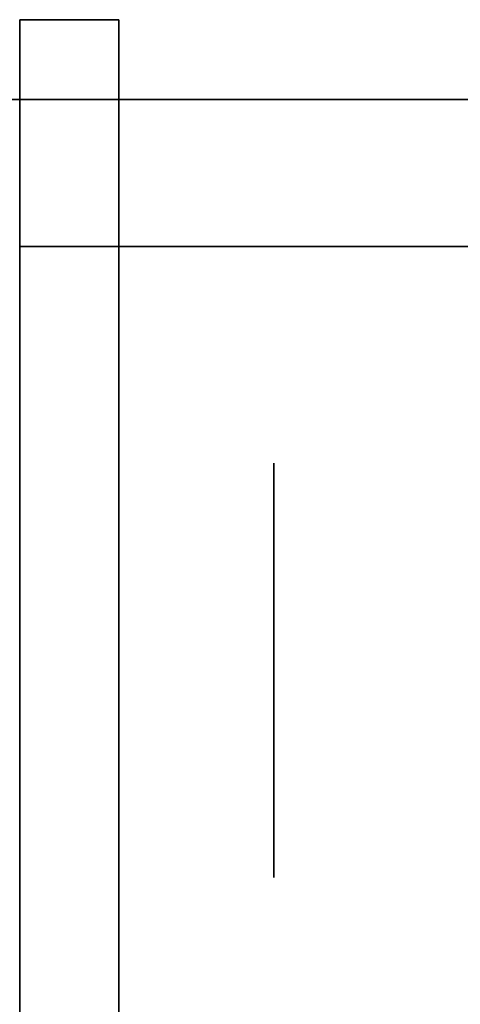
# Model space of a CAD drawing. Extents: x 248.8 to 273, y 2872.5 to 2876.7.
# Tile 540 of 702: x 266.8625 to 266.8909, y 2876.6631 to 2876.7267. Entities that reach past the tile are written whole.
import ezdxf

# ---------------------------------------------------------------- set-up
doc = ezdxf.new("R2010")
doc.units = 0
doc.header["$LTSCALE"] = 150
doc.header["$MEASUREMENT"] = 0
doc.layers.add('3DFACE_BOLT', color=7, linetype='CONTINUOUS')
doc.layers.add('3DFACE_SHAPE', color=7, linetype='CONTINUOUS')

msp = doc.modelspace()

# ---------------------------------------------------------------- linework, layer by layer
at = {"layer": '3DFACE_BOLT', "color": 1}
for points, invisible_edges in [([(266.878887, 2876.698041, -0.065), (266.878887, 2876.691354, -0.076583), (266.868887, 2876.698041, -0.065)], 14), ([(266.868887, 2876.698041, -0.065), (266.878887, 2876.691354, -0.076583), (266.868887, 2876.691354, -0.076583)], 3), ([(266.878887, 2876.691354, -0.053417), (266.878887, 2876.698041, -0.065), (266.868887, 2876.691354, -0.053417)], 14), ([(266.868887, 2876.691354, -0.053417), (266.878887, 2876.698041, -0.065), (266.868887, 2876.698041, -0.065)], 3), ([(266.868887, 2876.698041, -0.065), (266.868887, 2876.691354, -0.076583), (266.868887, 2876.691354, -0.053417)], 2), ([(266.878887, 2876.698041, -0.135), (266.878887, 2876.691354, -0.146583), (266.868887, 2876.698041, -0.135)], 14), ([(266.868887, 2876.698041, -0.135), (266.878887, 2876.691354, -0.146583), (266.868887, 2876.691354, -0.146583)], 3), ([(266.878887, 2876.691354, -0.123417), (266.878887, 2876.698041, -0.135), (266.868887, 2876.691354, -0.123417)], 14), ([(266.868887, 2876.691354, -0.123417), (266.878887, 2876.698041, -0.135), (266.868887, 2876.698041, -0.135)], 3), ([(266.868887, 2876.698041, -0.135), (266.868887, 2876.691354, -0.146583), (266.868887, 2876.691354, -0.123417)], 2), ([(266.878887, 2876.698041, -0.065), (266.878887, 2876.691354, -0.053417), (266.878887, 2876.691354, -0.076583)], 2), ([(266.878887, 2876.698041, -0.135), (266.878887, 2876.691354, -0.123417), (266.878887, 2876.691354, -0.146583)], 2), ([(266.868887, 2876.692666, -0.065), (266.868887, 2876.692275, -0.067472), (266.818887, 2876.692666, -0.065)], 14), ([(266.818887, 2876.692666, -0.065), (266.868887, 2876.692275, -0.067472), (266.818887, 2876.692275, -0.067472)], 3), ([(266.818887, 2876.692275, -0.062528), (266.868887, 2876.692666, -0.065), (266.818887, 2876.692666, -0.065)], 3), ([(266.868887, 2876.692666, -0.135), (266.868887, 2876.692275, -0.137472), (266.818887, 2876.692666, -0.135)], 14), ([(266.818887, 2876.692666, -0.135), (266.868887, 2876.692275, -0.137472), (266.818887, 2876.692275, -0.137472)], 3), ([(266.818887, 2876.692275, -0.132528), (266.868887, 2876.692666, -0.135), (266.818887, 2876.692666, -0.135)], 3), ([(266.868887, 2876.692275, -0.062528), (266.868887, 2876.692666, -0.065), (266.818887, 2876.692275, -0.062528)], 14), ([(266.868887, 2876.692275, -0.132528), (266.868887, 2876.692666, -0.135), (266.818887, 2876.692275, -0.132528)], 14), ([(266.868887, 2876.692275, -0.067472), (266.868887, 2876.691139, -0.069702), (266.818887, 2876.692275, -0.067472)], 14), ([(266.818887, 2876.692275, -0.067472), (266.868887, 2876.691139, -0.069702), (266.818887, 2876.691139, -0.069702)], 3), ([(266.868887, 2876.691139, -0.060298), (266.868887, 2876.692275, -0.062528), (266.818887, 2876.691139, -0.060298)], 14), ([(266.818887, 2876.691139, -0.060298), (266.868887, 2876.692275, -0.062528), (266.818887, 2876.692275, -0.062528)], 3), ([(266.868887, 2876.692275, -0.137472), (266.868887, 2876.691139, -0.139702), (266.818887, 2876.692275, -0.137472)], 14), ([(266.818887, 2876.692275, -0.137472), (266.868887, 2876.691139, -0.139702), (266.818887, 2876.691139, -0.139702)], 3), ([(266.868887, 2876.691139, -0.130298), (266.868887, 2876.692275, -0.132528), (266.818887, 2876.691139, -0.130298)], 14), ([(266.818887, 2876.691139, -0.130298), (266.868887, 2876.692275, -0.132528), (266.818887, 2876.692275, -0.132528)], 3), ([(266.868887, 2876.692666, -0.065), (266.868887, 2876.692275, -0.062528), (266.868887, 2876.692275, -0.067472)], 2), ([(266.868887, 2876.692666, -0.135), (266.868887, 2876.692275, -0.132528), (266.868887, 2876.692275, -0.137472)], 2), ([(266.868887, 2876.692275, -0.062528), (266.868887, 2876.691139, -0.060298), (266.868887, 2876.692275, -0.067472)], 14), ([(266.868887, 2876.692275, -0.067472), (266.868887, 2876.691139, -0.060298), (266.868887, 2876.691139, -0.069702)], 3), ([(266.868887, 2876.692275, -0.132528), (266.868887, 2876.691139, -0.130298), (266.868887, 2876.692275, -0.137472)], 14), ([(266.868887, 2876.692275, -0.137472), (266.868887, 2876.691139, -0.130298), (266.868887, 2876.691139, -0.139702)], 3), ([(266.868887, 2876.691139, -0.069702), (266.868887, 2876.689369, -0.071472), (266.818887, 2876.691139, -0.069702)], 14), ([(266.818887, 2876.691139, -0.069702), (266.868887, 2876.689369, -0.071472), (266.818887, 2876.689369, -0.071472)], 3), ([(266.868887, 2876.689369, -0.058528), (266.868887, 2876.691139, -0.060298), (266.818887, 2876.689369, -0.058528)], 14), ([(266.818887, 2876.689369, -0.058528), (266.868887, 2876.691139, -0.060298), (266.818887, 2876.691139, -0.060298)], 3), ([(266.868887, 2876.691139, -0.139702), (266.868887, 2876.689369, -0.141472), (266.818887, 2876.691139, -0.139702)], 14), ([(266.818887, 2876.691139, -0.139702), (266.868887, 2876.689369, -0.141472), (266.818887, 2876.689369, -0.141472)], 3), ([(266.868887, 2876.689369, -0.128528), (266.868887, 2876.691139, -0.130298), (266.818887, 2876.689369, -0.128528)], 14), ([(266.818887, 2876.689369, -0.128528), (266.868887, 2876.691139, -0.130298), (266.818887, 2876.691139, -0.130298)], 3), ([(266.878887, 2876.691354, -0.076583), (266.878887, 2876.677979, -0.076583), (266.868887, 2876.691354, -0.076583)], 14), ([(266.868887, 2876.691354, -0.076583), (266.878887, 2876.677979, -0.076583), (266.868887, 2876.677979, -0.076583)], 3), ([(266.878887, 2876.677979, -0.053417), (266.878887, 2876.691354, -0.053417), (266.868887, 2876.677979, -0.053417)], 14), ([(266.868887, 2876.677979, -0.053417), (266.878887, 2876.691354, -0.053417), (266.868887, 2876.691354, -0.053417)], 3), ([(266.868887, 2876.691354, -0.076583), (266.868887, 2876.677979, -0.076583), (266.868887, 2876.691354, -0.053417)], 14), ([(266.868887, 2876.691354, -0.053417), (266.868887, 2876.677979, -0.076583), (266.868887, 2876.677979, -0.053417)], 3), ([(266.878887, 2876.691354, -0.146583), (266.878887, 2876.677979, -0.146583), (266.868887, 2876.691354, -0.146583)], 14), ([(266.868887, 2876.691354, -0.146583), (266.878887, 2876.677979, -0.146583), (266.868887, 2876.677979, -0.146583)], 3), ([(266.878887, 2876.677979, -0.123417), (266.878887, 2876.691354, -0.123417), (266.868887, 2876.677979, -0.123417)], 14), ([(266.868887, 2876.677979, -0.123417), (266.878887, 2876.691354, -0.123417), (266.868887, 2876.691354, -0.123417)], 3), ([(266.868887, 2876.691354, -0.146583), (266.868887, 2876.677979, -0.146583), (266.868887, 2876.691354, -0.123417)], 14), ([(266.868887, 2876.691354, -0.123417), (266.868887, 2876.677979, -0.146583), (266.868887, 2876.677979, -0.123417)], 3), ([(266.868887, 2876.691139, -0.060298), (266.868887, 2876.689369, -0.058528), (266.868887, 2876.691139, -0.069702)], 14), ([(266.868887, 2876.691139, -0.069702), (266.868887, 2876.689369, -0.058528), (266.868887, 2876.689369, -0.071472)], 3), ([(266.868887, 2876.691139, -0.130298), (266.868887, 2876.689369, -0.128528), (266.868887, 2876.691139, -0.139702)], 14), ([(266.868887, 2876.691139, -0.139702), (266.868887, 2876.689369, -0.128528), (266.868887, 2876.689369, -0.141472)], 3), ([(266.878887, 2876.691354, -0.053417), (266.878887, 2876.677979, -0.053417), (266.878887, 2876.691354, -0.076583)], 14), ([(266.878887, 2876.691354, -0.076583), (266.878887, 2876.677979, -0.053417), (266.878887, 2876.677979, -0.076583)], 3), ([(266.878887, 2876.691354, -0.123417), (266.878887, 2876.677979, -0.123417), (266.878887, 2876.691354, -0.146583)], 14), ([(266.878887, 2876.691354, -0.146583), (266.878887, 2876.677979, -0.123417), (266.878887, 2876.677979, -0.146583)], 3), ([(266.868887, 2876.689369, -0.071472), (266.868887, 2876.687139, -0.072608), (266.818887, 2876.689369, -0.071472)], 14), ([(266.818887, 2876.689369, -0.071472), (266.868887, 2876.687139, -0.072608), (266.818887, 2876.687139, -0.072608)], 3), ([(266.868887, 2876.687139, -0.057392), (266.868887, 2876.689369, -0.058528), (266.818887, 2876.687139, -0.057392)], 14), ([(266.818887, 2876.687139, -0.057392), (266.868887, 2876.689369, -0.058528), (266.818887, 2876.689369, -0.058528)], 3), ([(266.868887, 2876.689369, -0.141472), (266.868887, 2876.687139, -0.142608), (266.818887, 2876.689369, -0.141472)], 14), ([(266.818887, 2876.689369, -0.141472), (266.868887, 2876.687139, -0.142608), (266.818887, 2876.687139, -0.142608)], 3), ([(266.868887, 2876.687139, -0.127392), (266.868887, 2876.689369, -0.128528), (266.818887, 2876.687139, -0.127392)], 14), ([(266.818887, 2876.687139, -0.127392), (266.868887, 2876.689369, -0.128528), (266.818887, 2876.689369, -0.128528)], 3), ([(266.868887, 2876.689369, -0.058528), (266.868887, 2876.687139, -0.057392), (266.868887, 2876.689369, -0.071472)], 14), ([(266.868887, 2876.689369, -0.071472), (266.868887, 2876.687139, -0.057392), (266.868887, 2876.687139, -0.072608)], 3), ([(266.868887, 2876.689369, -0.128528), (266.868887, 2876.687139, -0.127392), (266.868887, 2876.689369, -0.141472)], 14), ([(266.868887, 2876.689369, -0.141472), (266.868887, 2876.687139, -0.127392), (266.868887, 2876.687139, -0.142608)], 3), ([(266.868887, 2876.687139, -0.072608), (266.868887, 2876.684666, -0.073), (266.818887, 2876.687139, -0.072608)], 14), ([(266.818887, 2876.687139, -0.072608), (266.868887, 2876.684666, -0.073), (266.818887, 2876.684666, -0.073)], 3), ([(266.868887, 2876.684666, -0.057), (266.868887, 2876.687139, -0.057392), (266.818887, 2876.684666, -0.057)], 14), ([(266.818887, 2876.684666, -0.057), (266.868887, 2876.687139, -0.057392), (266.818887, 2876.687139, -0.057392)], 3), ([(266.868887, 2876.687139, -0.142608), (266.868887, 2876.684666, -0.143), (266.818887, 2876.687139, -0.142608)], 14), ([(266.818887, 2876.687139, -0.142608), (266.868887, 2876.684666, -0.143), (266.818887, 2876.684666, -0.143)], 3), ([(266.868887, 2876.684666, -0.127), (266.868887, 2876.687139, -0.127392), (266.818887, 2876.684666, -0.127)], 14), ([(266.818887, 2876.684666, -0.127), (266.868887, 2876.687139, -0.127392), (266.818887, 2876.687139, -0.127392)], 3), ([(266.868887, 2876.687139, -0.057392), (266.868887, 2876.684666, -0.057), (266.868887, 2876.687139, -0.072608)], 14), ([(266.868887, 2876.687139, -0.072608), (266.868887, 2876.684666, -0.057), (266.868887, 2876.684666, -0.073)], 3), ([(266.868887, 2876.687139, -0.127392), (266.868887, 2876.684666, -0.127), (266.868887, 2876.687139, -0.142608)], 14), ([(266.868887, 2876.687139, -0.142608), (266.868887, 2876.684666, -0.127), (266.868887, 2876.684666, -0.143)], 3), ([(266.868887, 2876.684666, -0.073), (266.868887, 2876.682194, -0.072608), (266.818887, 2876.684666, -0.073)], 14), ([(266.818887, 2876.684666, -0.073), (266.868887, 2876.682194, -0.072608), (266.818887, 2876.682194, -0.072608)], 3), ([(266.818887, 2876.682194, -0.057392), (266.868887, 2876.684666, -0.057), (266.818887, 2876.684666, -0.057)], 3), ([(266.868887, 2876.684666, -0.143), (266.868887, 2876.682194, -0.142608), (266.818887, 2876.684666, -0.143)], 14), ([(266.818887, 2876.684666, -0.143), (266.868887, 2876.682194, -0.142608), (266.818887, 2876.682194, -0.142608)], 3), ([(266.818887, 2876.682194, -0.127392), (266.868887, 2876.684666, -0.127), (266.818887, 2876.684666, -0.127)], 3), ([(266.868887, 2876.682194, -0.057392), (266.868887, 2876.684666, -0.057), (266.818887, 2876.682194, -0.057392)], 14), ([(266.868887, 2876.682194, -0.127392), (266.868887, 2876.684666, -0.127), (266.818887, 2876.682194, -0.127392)], 14), ([(266.868887, 2876.684666, -0.057), (266.868887, 2876.682194, -0.057392), (266.868887, 2876.684666, -0.073)], 14), ([(266.868887, 2876.684666, -0.073), (266.868887, 2876.682194, -0.057392), (266.868887, 2876.682194, -0.072608)], 3), ([(266.868887, 2876.684666, -0.127), (266.868887, 2876.682194, -0.127392), (266.868887, 2876.684666, -0.143)], 14), ([(266.868887, 2876.684666, -0.143), (266.868887, 2876.682194, -0.127392), (266.868887, 2876.682194, -0.142608)], 3), ([(266.868887, 2876.682194, -0.072608), (266.868887, 2876.679964, -0.071472), (266.818887, 2876.682194, -0.072608)], 14), ([(266.818887, 2876.682194, -0.072608), (266.868887, 2876.679964, -0.071472), (266.818887, 2876.679964, -0.071472)], 3), ([(266.868887, 2876.679964, -0.058528), (266.868887, 2876.682194, -0.057392), (266.818887, 2876.679964, -0.058528)], 14), ([(266.818887, 2876.679964, -0.058528), (266.868887, 2876.682194, -0.057392), (266.818887, 2876.682194, -0.057392)], 3), ([(266.868887, 2876.682194, -0.142608), (266.868887, 2876.679964, -0.141472), (266.818887, 2876.682194, -0.142608)], 14), ([(266.818887, 2876.682194, -0.142608), (266.868887, 2876.679964, -0.141472), (266.818887, 2876.679964, -0.141472)], 3), ([(266.868887, 2876.679964, -0.128528), (266.868887, 2876.682194, -0.127392), (266.818887, 2876.679964, -0.128528)], 14), ([(266.818887, 2876.679964, -0.128528), (266.868887, 2876.682194, -0.127392), (266.818887, 2876.682194, -0.127392)], 3), ([(266.868887, 2876.682194, -0.057392), (266.868887, 2876.679964, -0.058528), (266.868887, 2876.682194, -0.072608)], 14), ([(266.868887, 2876.682194, -0.072608), (266.868887, 2876.679964, -0.058528), (266.868887, 2876.679964, -0.071472)], 3), ([(266.868887, 2876.682194, -0.127392), (266.868887, 2876.679964, -0.128528), (266.868887, 2876.682194, -0.142608)], 14), ([(266.868887, 2876.682194, -0.142608), (266.868887, 2876.679964, -0.128528), (266.868887, 2876.679964, -0.141472)], 3), ([(266.868887, 2876.679964, -0.071472), (266.868887, 2876.678194, -0.069702), (266.818887, 2876.679964, -0.071472)], 14), ([(266.818887, 2876.679964, -0.071472), (266.868887, 2876.678194, -0.069702), (266.818887, 2876.678194, -0.069702)], 3), ([(266.868887, 2876.678194, -0.060298), (266.868887, 2876.679964, -0.058528), (266.818887, 2876.678194, -0.060298)], 14), ([(266.818887, 2876.678194, -0.060298), (266.868887, 2876.679964, -0.058528), (266.818887, 2876.679964, -0.058528)], 3), ([(266.868887, 2876.679964, -0.141472), (266.868887, 2876.678194, -0.139702), (266.818887, 2876.679964, -0.141472)], 14), ([(266.818887, 2876.679964, -0.141472), (266.868887, 2876.678194, -0.139702), (266.818887, 2876.678194, -0.139702)], 3), ([(266.868887, 2876.678194, -0.130298), (266.868887, 2876.679964, -0.128528), (266.818887, 2876.678194, -0.130298)], 14), ([(266.818887, 2876.678194, -0.130298), (266.868887, 2876.679964, -0.128528), (266.818887, 2876.679964, -0.128528)], 3), ([(266.868887, 2876.679964, -0.058528), (266.868887, 2876.678194, -0.060298), (266.868887, 2876.679964, -0.071472)], 14), ([(266.868887, 2876.679964, -0.071472), (266.868887, 2876.678194, -0.060298), (266.868887, 2876.678194, -0.069702)], 3), ([(266.868887, 2876.679964, -0.128528), (266.868887, 2876.678194, -0.130298), (266.868887, 2876.679964, -0.141472)], 14), ([(266.868887, 2876.679964, -0.141472), (266.868887, 2876.678194, -0.130298), (266.868887, 2876.678194, -0.139702)], 3), ([(266.868887, 2876.678194, -0.069702), (266.868887, 2876.677058, -0.067472), (266.818887, 2876.678194, -0.069702)], 14), ([(266.818887, 2876.678194, -0.069702), (266.868887, 2876.677058, -0.067472), (266.818887, 2876.677058, -0.067472)], 3), ([(266.868887, 2876.677058, -0.062528), (266.868887, 2876.678194, -0.060298), (266.818887, 2876.677058, -0.062528)], 14), ([(266.818887, 2876.677058, -0.062528), (266.868887, 2876.678194, -0.060298), (266.818887, 2876.678194, -0.060298)], 3), ([(266.868887, 2876.678194, -0.139702), (266.868887, 2876.677058, -0.137472), (266.818887, 2876.678194, -0.139702)], 14), ([(266.818887, 2876.678194, -0.139702), (266.868887, 2876.677058, -0.137472), (266.818887, 2876.677058, -0.137472)], 3), ([(266.868887, 2876.677058, -0.132528), (266.868887, 2876.678194, -0.130298), (266.818887, 2876.677058, -0.132528)], 14), ([(266.818887, 2876.677058, -0.132528), (266.868887, 2876.678194, -0.130298), (266.818887, 2876.678194, -0.130298)], 3), ([(266.868887, 2876.678194, -0.060298), (266.868887, 2876.677058, -0.062528), (266.868887, 2876.678194, -0.069702)], 14), ([(266.868887, 2876.678194, -0.069702), (266.868887, 2876.677058, -0.062528), (266.868887, 2876.677058, -0.067472)], 3), ([(266.868887, 2876.678194, -0.130298), (266.868887, 2876.677058, -0.132528), (266.868887, 2876.678194, -0.139702)], 14), ([(266.868887, 2876.678194, -0.139702), (266.868887, 2876.677058, -0.132528), (266.868887, 2876.677058, -0.137472)], 3), ([(266.878887, 2876.677979, -0.076583), (266.878887, 2876.671291, -0.065), (266.868887, 2876.677979, -0.076583)], 14), ([(266.868887, 2876.677979, -0.076583), (266.878887, 2876.671291, -0.065), (266.868887, 2876.671291, -0.065)], 3), ([(266.878887, 2876.671291, -0.065), (266.878887, 2876.677979, -0.053417), (266.868887, 2876.671291, -0.065)], 14), ([(266.868887, 2876.671291, -0.065), (266.878887, 2876.677979, -0.053417), (266.868887, 2876.677979, -0.053417)], 3), ([(266.868887, 2876.677979, -0.076583), (266.868887, 2876.671291, -0.065), (266.868887, 2876.677979, -0.053417)], 12), ([(266.878887, 2876.677979, -0.146583), (266.878887, 2876.671291, -0.135), (266.868887, 2876.677979, -0.146583)], 14), ([(266.868887, 2876.677979, -0.146583), (266.878887, 2876.671291, -0.135), (266.868887, 2876.671291, -0.135)], 3), ([(266.878887, 2876.671291, -0.135), (266.878887, 2876.677979, -0.123417), (266.868887, 2876.671291, -0.135)], 14), ([(266.868887, 2876.671291, -0.135), (266.878887, 2876.677979, -0.123417), (266.868887, 2876.677979, -0.123417)], 3), ([(266.868887, 2876.677979, -0.146583), (266.868887, 2876.671291, -0.135), (266.868887, 2876.677979, -0.123417)], 12), ([(266.878887, 2876.677979, -0.053417), (266.878887, 2876.671291, -0.065), (266.878887, 2876.677979, -0.076583)], 12), ([(266.878887, 2876.677979, -0.123417), (266.878887, 2876.671291, -0.135), (266.878887, 2876.677979, -0.146583)], 12), ([(266.868887, 2876.677058, -0.067472), (266.868887, 2876.676666, -0.065), (266.818887, 2876.677058, -0.067472)], 14), ([(266.818887, 2876.677058, -0.067472), (266.868887, 2876.676666, -0.065), (266.818887, 2876.676666, -0.065)], 3), ([(266.868887, 2876.676666, -0.065), (266.868887, 2876.677058, -0.062528), (266.818887, 2876.676666, -0.065)], 14), ([(266.818887, 2876.676666, -0.065), (266.868887, 2876.677058, -0.062528), (266.818887, 2876.677058, -0.062528)], 3), ([(266.868887, 2876.677058, -0.137472), (266.868887, 2876.676666, -0.135), (266.818887, 2876.677058, -0.137472)], 14), ([(266.818887, 2876.677058, -0.137472), (266.868887, 2876.676666, -0.135), (266.818887, 2876.676666, -0.135)], 3), ([(266.868887, 2876.676666, -0.135), (266.868887, 2876.677058, -0.132528), (266.818887, 2876.676666, -0.135)], 14), ([(266.818887, 2876.676666, -0.135), (266.868887, 2876.677058, -0.132528), (266.818887, 2876.677058, -0.132528)], 3), ([(266.868887, 2876.677058, -0.062528), (266.868887, 2876.676666, -0.065), (266.868887, 2876.677058, -0.067472)], 12), ([(266.868887, 2876.677058, -0.132528), (266.868887, 2876.676666, -0.135), (266.868887, 2876.677058, -0.137472)], 12)]:
    msp.add_3dface(points, dxfattribs=dict(at, invisible_edges=invisible_edges))
at = {"layer": '3DFACE_SHAPE', "color": 13}
for points, invisible_edges in [([(266.862487, 2876.693167, -0.065), (266.862487, 2876.690677, -0.05899), (266.862487, 2876.726667, -0.065)], 14), ([(266.862487, 2876.690677, -0.05899), (266.862487, 2876.684666, -0.0565), (266.862487, 2876.726667, -0.065)], 14), ([(266.862487, 2876.726667, -0.065), (266.862487, 2876.684666, -0.0565), (266.862487, 2876.726667, -0.03)], 15), ([(266.862487, 2876.684666, -0.0565), (266.862487, 2876.678656, -0.05899), (266.862487, 2876.726667, -0.03)], 14), ([(266.862487, 2876.726667, -0.03), (266.862487, 2876.678656, -0.05899), (266.862487, 2876.624667, -0.03)], 3), ([(266.862487, 2876.624667, -0.17), (266.862487, 2876.690677, -0.14101), (266.862487, 2876.726667, -0.17)], 3), ([(266.862487, 2876.690677, -0.14101), (266.862487, 2876.726667, -0.135), (266.862487, 2876.726667, -0.17)], 13), ([(266.862487, 2876.690677, -0.14101), (266.862487, 2876.693167, -0.135), (266.862487, 2876.726667, -0.135)], 14), ([(266.862487, 2876.693167, -0.065), (266.862487, 2876.726667, -0.065), (266.862487, 2876.690677, -0.12899)], 15), ([(266.862487, 2876.690677, -0.12899), (266.862487, 2876.726667, -0.065), (266.862487, 2876.693167, -0.135)], 3), ([(266.862487, 2876.726667, -0.065), (266.862487, 2876.726667, -0.135), (266.862487, 2876.693167, -0.135)], 14), ([(266.862487, 2876.624667, -0.03), (266.868887, 2876.684666, -0.03), (266.862487, 2876.726667, -0.03)], 3), ([(266.868887, 2876.684666, -0.03), (266.868887, 2876.726667, -0.03), (266.862487, 2876.726667, -0.03)], 12), ([(266.868887, 2876.726667, -0.17), (266.868887, 2876.631067, -0.17), (266.862487, 2876.726667, -0.17)], 2), ([(266.862487, 2876.726667, -0.17), (266.868887, 2876.631067, -0.17), (266.862487, 2876.624667, -0.17)], 3), ([(266.862487, 2876.726667, -0.17), (266.862487, 2876.726667, -0.135), (266.868887, 2876.726667, -0.17)], 2), ([(266.862487, 2876.726667, -0.135), (266.862487, 2876.726667, -0.065), (266.868887, 2876.726667, -0.17)], 14), ([(266.868887, 2876.726667, -0.17), (266.862487, 2876.726667, -0.065), (266.868887, 2876.726667, -0.03)], 3), ([(266.862487, 2876.726667, -0.065), (266.862487, 2876.726667, -0.03), (266.868887, 2876.726667, -0.03)], 12), ([(266.868887, 2876.684666, -0.03), (266.868887, 2876.690677, -0.05899), (266.868887, 2876.726667, -0.03)], 15), ([(266.868887, 2876.690677, -0.05899), (266.868887, 2876.693167, -0.065), (266.868887, 2876.726667, -0.03)], 14), ([(266.868887, 2876.726667, -0.03), (266.868887, 2876.693167, -0.065), (266.868887, 2876.690677, -0.07101)], 13), ([(266.868887, 2876.690677, -0.07101), (266.868887, 2876.693167, -0.135), (266.868887, 2876.726667, -0.03)], 15), ([(266.868887, 2876.693167, -0.135), (266.868887, 2876.726667, -0.17), (266.868887, 2876.726667, -0.03)], 13), ([(266.868887, 2876.693167, -0.135), (266.868887, 2876.690677, -0.14101), (266.868887, 2876.726667, -0.17)], 14), ([(266.868887, 2876.690677, -0.14101), (266.868887, 2876.684666, -0.1435), (266.868887, 2876.726667, -0.17)], 14), ([(266.868887, 2876.726667, -0.17), (266.868887, 2876.684666, -0.1435), (266.868887, 2876.678656, -0.14101)], 13), ([(266.868887, 2876.726667, -0.17), (266.868887, 2876.678656, -0.14101), (266.868887, 2876.631067, -0.17)], 3), ([(266.759337, 2876.721516, -2.5), (266.959337, 2876.721516, -2.5), (266.856187, 2876.712016, -2.5)], 14), ([(266.759337, 2876.721516, -0.2), (266.862487, 2876.712016, -0.2), (266.959337, 2876.721516, -0.2)], 3), ([(266.759337, 2876.721516, -2.5), (266.759337, 2876.721516, -0.2), (266.959337, 2876.721516, -2.5)], 2), ([(266.759337, 2876.721516, -0.2), (266.959337, 2876.721516, -0.2), (266.959337, 2876.721516, -2.5)], 12), ([(266.959337, 2876.721516, -0.2), (266.759337, 2876.721516, -0.2), (266.862487, 2876.721516, -0.1905)], 14), ([(266.959337, 2876.721516), (266.856187, 2876.721516, -0.0095), (266.759337, 2876.721516)], 3), ([(266.959337, 2872.521516), (266.959337, 2876.721516), (266.759337, 2872.521516)], 2), ([(266.959337, 2876.721516), (266.759337, 2876.721516), (266.759337, 2872.521516)], 12), ([(266.759337, 2872.521516, -0.2), (266.759337, 2876.721516, -0.2), (266.959337, 2872.521516, -0.2)], 2), ([(266.759337, 2876.721516, -0.2), (266.959337, 2876.721516, -0.2), (266.959337, 2872.521516, -0.2)], 12), ([(266.856187, 2876.712016, -2.5), (266.959337, 2876.721516, -2.5), (266.862487, 2876.712016, -2.5)], 15), ([(266.862487, 2876.721516, -0.0095), (266.856187, 2876.721516, -0.0095), (266.959337, 2876.721516)], 15), ([(266.959337, 2876.721516, -2.5), (266.959337, 2876.712016, -2.5), (266.862487, 2876.712016, -2.5)], 12), ([(266.862487, 2876.712016, -0.2), (266.959337, 2876.712016, -0.2), (266.959337, 2876.721516, -0.2)], 12), ([(266.959337, 2876.721516, -0.1905), (266.959337, 2876.721516, -0.2), (266.862487, 2876.721516, -0.1905)], 2), ([(266.959337, 2876.721516, -0.0095), (266.862487, 2876.721516, -0.0095), (266.959337, 2876.721516)], 2), ([(266.862487, 2872.521516, -0.0095), (266.862487, 2876.721516, -0.0095), (266.959337, 2872.521516, -0.0095)], 2), ([(266.862487, 2876.721516, -0.0095), (266.959337, 2876.721516, -0.0095), (266.959337, 2872.521516, -0.0095)], 12), ([(266.959337, 2872.521516, -0.1905), (266.959337, 2876.721516, -0.1905), (266.862487, 2872.521516, -0.1905)], 2), ([(266.959337, 2876.721516, -0.1905), (266.862487, 2876.721516, -0.1905), (266.862487, 2872.521516, -0.1905)], 12), ([(266.959337, 2876.712016, -2.5), (266.959337, 2876.712016, -0.2), (266.862487, 2876.712016, -2.5)], 2), ([(266.959337, 2876.712016, -0.2), (266.862487, 2876.712016, -0.2), (266.862487, 2876.712016, -2.5)], 12), ([(266.862487, 2876.690677, -0.07101), (266.862487, 2876.693167, -0.065), (266.862487, 2876.690677, -0.12899)], 14), ([(266.868887, 2876.690677, -0.12899), (266.862487, 2876.690677, -0.12899), (266.868887, 2876.693167, -0.135)], 3), ([(266.862487, 2876.690677, -0.12899), (266.862487, 2876.693167, -0.135), (266.868887, 2876.693167, -0.135)], 14), ([(266.868887, 2876.693167, -0.135), (266.862487, 2876.693167, -0.135), (266.868887, 2876.690677, -0.14101)], 3), ([(266.862487, 2876.693167, -0.135), (266.862487, 2876.690677, -0.14101), (266.868887, 2876.690677, -0.14101)], 14), ([(266.868887, 2876.690677, -0.05899), (266.862487, 2876.690677, -0.05899), (266.868887, 2876.693167, -0.065)], 3), ([(266.862487, 2876.690677, -0.05899), (266.862487, 2876.693167, -0.065), (266.868887, 2876.693167, -0.065)], 14), ([(266.868887, 2876.693167, -0.065), (266.862487, 2876.693167, -0.065), (266.868887, 2876.690677, -0.07101)], 3), ([(266.862487, 2876.693167, -0.065), (266.862487, 2876.690677, -0.07101), (266.868887, 2876.690677, -0.07101)], 14), ([(266.868887, 2876.690677, -0.12899), (266.868887, 2876.693167, -0.135), (266.868887, 2876.690677, -0.07101)], 14), ([(266.862487, 2876.684666, -0.1435), (266.862487, 2876.690677, -0.14101), (266.862487, 2876.624667, -0.17)], 14), ([(266.862487, 2876.690677, -0.12899), (266.862487, 2876.684666, -0.1265), (266.862487, 2876.690677, -0.07101)], 14), ([(266.862487, 2876.684666, -0.1265), (266.862487, 2876.684666, -0.0735), (266.862487, 2876.690677, -0.07101)], 13), ([(266.868887, 2876.690677, -0.14101), (266.862487, 2876.690677, -0.14101), (266.868887, 2876.684666, -0.1435)], 3), ([(266.862487, 2876.690677, -0.14101), (266.862487, 2876.684666, -0.1435), (266.868887, 2876.684666, -0.1435)], 14), ([(266.868887, 2876.684666, -0.1265), (266.862487, 2876.684666, -0.1265), (266.868887, 2876.690677, -0.12899)], 3), ([(266.862487, 2876.684666, -0.1265), (266.862487, 2876.690677, -0.12899), (266.868887, 2876.690677, -0.12899)], 14), ([(266.868887, 2876.690677, -0.07101), (266.862487, 2876.690677, -0.07101), (266.868887, 2876.684666, -0.0735)], 3), ([(266.862487, 2876.690677, -0.07101), (266.862487, 2876.684666, -0.0735), (266.868887, 2876.684666, -0.0735)], 14), ([(266.868887, 2876.684666, -0.0565), (266.862487, 2876.684666, -0.0565), (266.868887, 2876.690677, -0.05899)], 3), ([(266.862487, 2876.684666, -0.0565), (266.862487, 2876.690677, -0.05899), (266.868887, 2876.690677, -0.05899)], 14), ([(266.868887, 2876.684666, -0.0565), (266.868887, 2876.690677, -0.05899), (266.868887, 2876.684666, -0.03)], 14), ([(266.868887, 2876.690677, -0.07101), (266.868887, 2876.684666, -0.0735), (266.868887, 2876.690677, -0.12899)], 14), ([(266.868887, 2876.684666, -0.0735), (266.868887, 2876.684666, -0.1265), (266.868887, 2876.690677, -0.12899)], 13), ([(266.862487, 2876.684666, -0.1265), (266.862487, 2876.678656, -0.12899), (266.862487, 2876.684666, -0.0735)], 14), ([(266.862487, 2876.678656, -0.12899), (266.862487, 2876.676167, -0.135), (266.862487, 2876.684666, -0.0735)], 14), ([(266.862487, 2876.684666, -0.0735), (266.862487, 2876.676167, -0.135), (266.862487, 2876.678656, -0.07101)], 3), ([(266.862487, 2876.684666, -0.1435), (266.862487, 2876.624667, -0.135), (266.862487, 2876.678656, -0.14101)], 3), ([(266.862487, 2876.624667, -0.135), (266.862487, 2876.684666, -0.1435), (266.862487, 2876.624667, -0.17)], 3), ([(266.868887, 2876.684666, -0.1435), (266.862487, 2876.684666, -0.1435), (266.868887, 2876.678656, -0.14101)], 3), ([(266.862487, 2876.684666, -0.1435), (266.862487, 2876.678656, -0.14101), (266.868887, 2876.678656, -0.14101)], 14), ([(266.868887, 2876.678656, -0.12899), (266.862487, 2876.678656, -0.12899), (266.868887, 2876.684666, -0.1265)], 3), ([(266.862487, 2876.678656, -0.12899), (266.862487, 2876.684666, -0.1265), (266.868887, 2876.684666, -0.1265)], 14), ([(266.868887, 2876.684666, -0.0735), (266.862487, 2876.684666, -0.0735), (266.868887, 2876.678656, -0.07101)], 3), ([(266.862487, 2876.684666, -0.0735), (266.862487, 2876.678656, -0.07101), (266.868887, 2876.678656, -0.07101)], 14), ([(266.868887, 2876.678656, -0.05899), (266.862487, 2876.678656, -0.05899), (266.868887, 2876.684666, -0.0565)], 3), ([(266.862487, 2876.678656, -0.05899), (266.862487, 2876.684666, -0.0565), (266.868887, 2876.684666, -0.0565)], 14), ([(266.868887, 2876.631067, -0.03), (266.868887, 2876.684666, -0.03), (266.862487, 2876.624667, -0.03)], 14), ([(266.868887, 2876.684666, -0.0735), (266.868887, 2876.678656, -0.07101), (266.868887, 2876.684666, -0.1265)], 14), ([(266.868887, 2876.684666, -0.1265), (266.868887, 2876.678656, -0.07101), (266.868887, 2876.678656, -0.12899)], 15), ([(266.868887, 2876.678656, -0.05899), (266.868887, 2876.684666, -0.03), (266.868887, 2876.631067, -0.03)], 13), ([(266.868887, 2876.678656, -0.05899), (266.868887, 2876.684666, -0.0565), (266.868887, 2876.684666, -0.03)], 14), ([(266.862487, 2876.678656, -0.05899), (266.862487, 2876.624667, -0.065), (266.862487, 2876.624667, -0.03)], 13), ([(266.862487, 2876.678656, -0.05899), (266.862487, 2876.676167, -0.065), (266.862487, 2876.624667, -0.065)], 14), ([(266.862487, 2876.676167, -0.065), (266.862487, 2876.678656, -0.07101), (266.862487, 2876.624667, -0.065)], 14), ([(266.862487, 2876.676167, -0.135), (266.862487, 2876.624667, -0.065), (266.862487, 2876.678656, -0.07101)], 15), ([(266.862487, 2876.678656, -0.14101), (266.862487, 2876.624667, -0.135), (266.862487, 2876.676167, -0.135)], 3), ([(266.868887, 2876.678656, -0.14101), (266.862487, 2876.678656, -0.14101), (266.868887, 2876.676167, -0.135)], 3), ([(266.862487, 2876.678656, -0.14101), (266.862487, 2876.676167, -0.135), (266.868887, 2876.676167, -0.135)], 14), ([(266.868887, 2876.676167, -0.135), (266.862487, 2876.676167, -0.135), (266.868887, 2876.678656, -0.12899)], 3), ([(266.862487, 2876.676167, -0.135), (266.862487, 2876.678656, -0.12899), (266.868887, 2876.678656, -0.12899)], 14), ([(266.868887, 2876.678656, -0.07101), (266.862487, 2876.678656, -0.07101), (266.868887, 2876.676167, -0.065)], 3), ([(266.862487, 2876.678656, -0.07101), (266.862487, 2876.676167, -0.065), (266.868887, 2876.676167, -0.065)], 14), ([(266.868887, 2876.676167, -0.065), (266.862487, 2876.676167, -0.065), (266.868887, 2876.678656, -0.05899)], 3), ([(266.862487, 2876.676167, -0.065), (266.862487, 2876.678656, -0.05899), (266.868887, 2876.678656, -0.05899)], 14), ([(266.868887, 2876.678656, -0.14101), (266.868887, 2876.676167, -0.135), (266.868887, 2876.631067, -0.17)], 14), ([(266.868887, 2876.631067, -0.17), (266.868887, 2876.676167, -0.135), (266.868887, 2876.678656, -0.12899)], 13), ([(266.868887, 2876.678656, -0.07101), (266.868887, 2876.676167, -0.065), (266.868887, 2876.678656, -0.12899)], 14), ([(266.868887, 2876.678656, -0.12899), (266.868887, 2876.676167, -0.065), (266.868887, 2876.631067, -0.17)], 15), ([(266.868887, 2876.676167, -0.065), (266.868887, 2876.678656, -0.05899), (266.868887, 2876.631067, -0.17)], 14), ([(266.868887, 2876.631067, -0.17), (266.868887, 2876.678656, -0.05899), (266.868887, 2876.631067, -0.03)], 3), ([(266.862487, 2876.624667, -0.135), (266.862487, 2876.624667, -0.065), (266.862487, 2876.676167, -0.135)], 14)]:
    msp.add_3dface(points, dxfattribs=dict(at, invisible_edges=invisible_edges))

doc.saveas('drawing.dxf')
